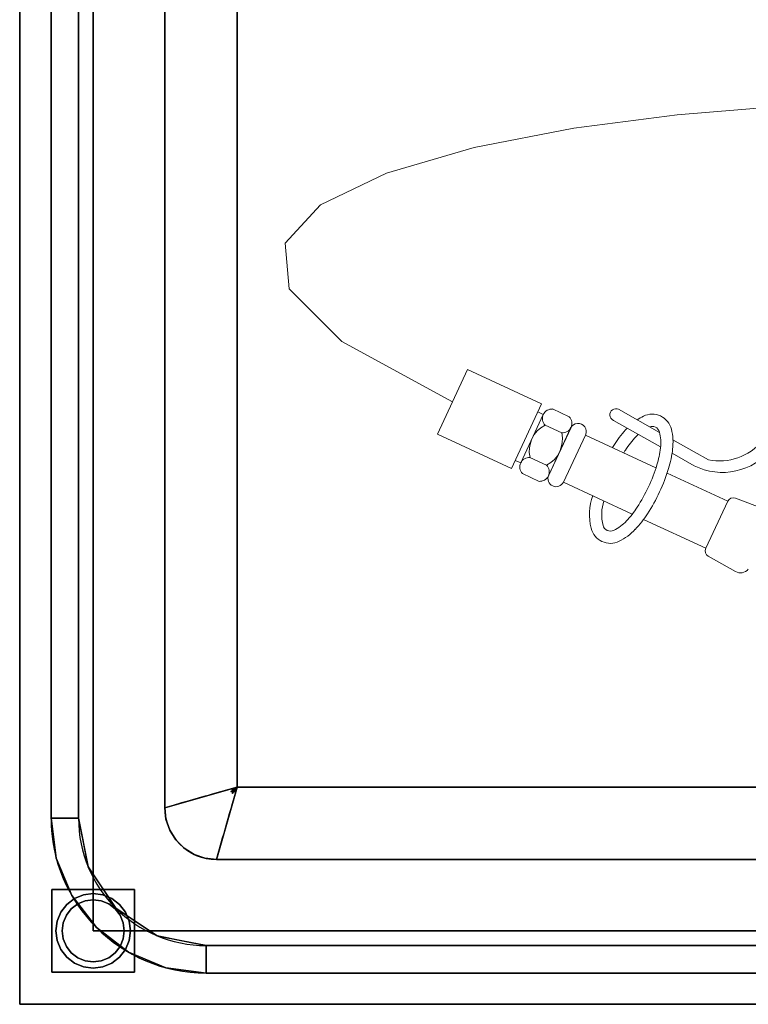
# Model space of a CAD drawing. Extents: x 3940905 to 4145695, y 925352 to 1109797.
# Tile 708 of 1056: x 4033654 to 4034005, y 1101361 to 1101836. Entities that reach past the tile are written whole.
import ezdxf

# ---------------------------------------------------------------- set-up
doc = ezdxf.new("R2010")
doc.units = 0
doc.header["$LTSCALE"] = 750
doc.header["$MEASUREMENT"] = 0
doc.layers.add('CKD Equipments', color=252, linetype='CONTINUOUS', lineweight=0)

msp = doc.modelspace()

# ---------------------------------------------------------------- linework, layer by layer
at = {"layer": 'CKD Equipments', "color": 4, "lineweight": -2, "ltscale": 0.2}
for p, q in [((4033653.69, 1101360.53, -7.61), (4033653.69, 1102060.53, -7.61)), ((4033668.8, 1101450.53, -7.61), (4033668.8, 1101950.53, -7.61)), ((4033682.08, 1101950.53, -7.61), (4033682.08, 1101450.53, -7.61)), ((4033723.69, 1101455.53, -7.61), (4033723.69, 1101905.53, -7.61)), ((4033758.69, 1101895.53, -7.61), (4033758.69, 1101465.53, -7.61)), ((4033758.69, 1101465.53, -7.61), (4034548.69, 1101465.53, -7.61)), ((4034558.69, 1101430.53, -7.61), (4033748.69, 1101430.53, -7.61)), ((4033743.69, 1101388.92, -7.61), (4034563.69, 1101388.92, -7.61)), ((4034563.69, 1101375.64, -7.61), (4033743.69, 1101375.64, -7.61)), ((4034653.69, 1101360.53, -7.61), (4033653.69, 1101360.53, -7.61))]:
    msp.add_line(p, q, dxfattribs=at)
at = {"layer": 'CKD Equipments', "color": 5, "lineweight": 0}
for p, q in [((4033921.29, 1101783.86, -7.61), (4033971.1, 1101790.38, -7.61)), ((4033971.1, 1101790.38, -7.61), (4034018.82, 1101794.32, -7.61)), ((4033873.07, 1101774.53, -7.61), (4033921.29, 1101783.86, -7.61)), ((4033830.82, 1101762.26, -7.61), (4033873.07, 1101774.53, -7.61)), ((4033798.93, 1101746.91, -7.61), (4033830.82, 1101762.26, -7.61)), ((4033781.79, 1101728.32, -7.61), (4033798.93, 1101746.91, -7.61)), ((4033783.77, 1101706.36, -7.61), (4033781.79, 1101728.32, -7.61)), ((4033809.27, 1101680.88, -7.61), (4033783.77, 1101706.36, -7.61)), ((4033862.67, 1101651.74, -7.61), (4033809.27, 1101680.88, -7.61)), ((4033855.39, 1101636.13, -7.61), (4033869.95, 1101667.35, -7.61)), ((4033905.63, 1101650.71, -7.61), (4033869.95, 1101667.35, -7.61)), ((4033905.63, 1101650.71, -7.61), (4033891.07, 1101619.49, -7.61)), ((4033919.01, 1101644.48, -7.61), (4033910.98, 1101648.22, -7.61)), ((4033942.83, 1101648.1, -7.61), (4033962.62, 1101636.94, -7.61)), ((4033906.49, 1101645.56, -7.61), (4033895.57, 1101622.15, -7.61)), ((4033906.49, 1101645.56, -7.61), (4033903.81, 1101646.81, -7.61)), ((4033963.13, 1101629.92, -7.61), (4033940.33, 1101642.74, -7.61)), ((4033915.37, 1101636.67, -7.61), (4033907.34, 1101640.41, -7.61)), ((4033919.87, 1101639.33, -7.61), (4033908.95, 1101615.91, -7.61)), ((4033909.11, 1101616.26, -7.61), (4033919.7, 1101638.97, -7.61)), ((4033891.07, 1101619.49, -7.61), (4033855.39, 1101636.13, -7.61)), ((4033916.25, 1101612.93, -7.61), (4033926.84, 1101635.65, -7.61)), ((4033960.89, 1101619.77, -7.61), (4033926.84, 1101635.65, -7.61)), ((4033969.09, 1101633.29, -7.61), (4033979.33, 1101627.52, -7.61)), ((4033908.09, 1101621.06, -7.61), (4033900.06, 1101624.8, -7.61)), ((4033979.31, 1101620.82, -7.61), (4033968.68, 1101626.8, -7.61)), ((4033979.33, 1101627.52, -7.61), (4033986.19, 1101623.64, -7.61)), ((4033895.57, 1101622.15, -7.61), (4033892.89, 1101623.39, -7.61)), ((4033904.45, 1101613.25, -7.61), (4033896.43, 1101617, -7.61)), ((4033995.53, 1101603.63, -7.61), (4033966.28, 1101617.26, -7.61)), ((4033949.47, 1101597.45, -7.61), (4033916.25, 1101612.93, -7.61)), ((4033999.24, 1101605.14, -7.61), (4034013.36, 1101599.89, -7.61)), ((4033984.94, 1101580.91, -7.61), (4033995.53, 1101603.63, -7.61)), ((4033984.94, 1101580.91, -7.61), (4033954.95, 1101594.89, -7.61)), ((4033986.16, 1101577.1, -7.61), (4033999.27, 1101569.66, -7.61))]:
    msp.add_line(p, q, dxfattribs=at)
at = {"layer": 'CKD Equipments', "color": 4, "lineweight": -2, "ltscale": 0.2}
for centre, radius in [((4033748.69, 1101455.53, -7.61), 25), ((4033743.69, 1101450.53, -7.61), 74.89), ((4033743.69, 1101450.53, -7.61), 61.61)]:
    msp.add_arc(centre, radius, 180, 270, dxfattribs=at)
at = {"layer": 'CKD Equipments', "color": 5, "lineweight": 0, "extrusion": (0, 0, -1)}
for centre, major_axis, start_param, end_param in [((4033910.67, 1101643.61, -7.61), (-3.26, 3.26), 4.731862, 7.136157), ((4033941.58, 1101645.42, -7.61), (-2.09, 2.09), 4.363213, 7.504806), ((4033915.68, 1101641.28, -7.61), (3.26, 3.26), 0.019473, 2.423768), ((4033967.02, 1101620.05, -7.61), (19.46, 19.46), -1.369421, -1.242755), ((4033959.07, 1101636.2, -7.61), (6.74, 6.74), -1.242755, -0.349176), ((4033959.07, 1101636.2, -7.61), (6.74, 6.74), -0.349176, 0.544403), ((4033913.75, 1101627.92, -7.61), (9.92, 9.92), 3.702618, 5.023808), ((4033923.27, 1101637.31, -7.61), (-2.78, 2.78), 5.934009, 9.075602), ((4033984.51, 1101603.51, -7.61), (-36.49, 36.49), 6.0711, 6.255709), ((4033959.07, 1101636.2, -7.61), (-2.56, 2.56), 0.446864, 1.22162), ((4033959.07, 1101636.2, -7.61), (-2.56, 2.56), 1.22162, 2.115199), ((4033941.6, 1101631.9, -7.61), (19.46, 19.46), 0.544403, 0.900119), ((4033901.69, 1101633.55, -7.61), (9.92, 9.92), 0.561026, 1.882215), ((4033984.51, 1101603.51, -7.61), (-32.31, 32.31), 6.0711, 6.255511), ((4033967.02, 1101620.05, -7.61), (15.29, 15.29), 4.684714, 4.754235), ((4033941.6, 1101631.9, -7.61), (15.29, 15.29), 0.544403, 0.900119), ((4034015.49, 1101583.5, -7.61), (-62.57, 62.57), 6.045051, 6.0711), ((4034015.49, 1101583.5, -7.61), (-58.39, 58.39), 6.053029, 6.0711), ((4033917.68, 1101634.66, -7.61), (-32.31, 32.31), 2.470915, 2.655326), ((4033917.68, 1101634.66, -7.61), (-36.49, 36.49), 2.470915, 2.655326), ((4033992.96, 1101647.95, -7.61), (21.48, 21.48), 1.459937, 2.822598), ((4033991.48, 1101650.11, -7.61), (19.08, 19.08), 1.482874, 2.553263), ((4033899.75, 1101620.2, -7.61), (3.26, 3.26), 3.161065, 5.565361), ((4033904.77, 1101617.86, -7.61), (-3.26, 3.26), 1.590269, 3.994564), ((4033882.44, 1101645.53, -7.61), (-58.39, 58.39), 2.655326, 2.792417), ((4033882.44, 1101645.53, -7.61), (-62.57, 62.57), 2.655326, 2.792417), ((4033912.68, 1101614.6, -7.61), (-2.78, 2.78), 2.792417, 5.934009), ((4033882.44, 1101645.53, -7.61), (-58.39, 58.39), 2.792417, 2.929508), ((4033956.33, 1101597.13, -7.61), (19.46, 19.46), 3.685996, 4.268377), ((4033882.44, 1101645.53, -7.61), (-62.57, 62.57), 2.792417, 2.929508), ((4033998.21, 1101602.38, -7.61), (-2.09, 2.09), 5.934009, 7.424976), ((4033956.33, 1101597.13, -7.61), (15.29, 15.29), 3.685996, 4.242356), ((4033913.42, 1101625.52, -7.61), (-32.31, 32.31), 2.929508, 3.113918), ((4033913.42, 1101625.52, -7.61), (-36.49, 36.49), 2.929508, 3.113918), ((4033938.86, 1101592.83, -7.61), (-6.74, 6.74), 4.363213, 5.256792), ((4033938.86, 1101592.83, -7.61), (-2.56, 2.56), 4.363213, 5.256792), ((4033930.91, 1101608.98, -7.61), (-15.29, 15.29), 3.113918, 3.469634), ((4033938.86, 1101592.83, -7.61), (2.56, 2.56), 1.898838, 2.792417), ((4033930.91, 1101608.98, -7.61), (19.46, 19.46), 1.543122, 1.898838), ((4033938.86, 1101592.83, -7.61), (-6.74, 6.74), 3.469634, 4.363213), ((4033987.62, 1101579.66, -7.61), (2.09, 2.09), 2.872247, 4.363213), ((4034001.7, 1101573.94, -7.61), (3.48, 3.48), 1.483714, 2.872247)]:
    msp.add_ellipse(centre, major_axis=major_axis, ratio=1, start_param=start_param, end_param=end_param, dxfattribs=at)
at = {"layer": 'CKD Equipments', "color": 4, "lineweight": -2, "ltscale": 0.2}
for points, invisible_edges in [([(4033653.69, 1101360.53, 842.39), (4033653.69, 1101360.53, 892.39), (4033653.69, 1102037.53, 892.39), (4033653.69, 1102060.53, 842.39)], 4), ([(4033689.19, 1101950.53, 842.39), (4033689.19, 1101396.03, 842.39), (4033653.69, 1101360.53, 842.39), (4033653.69, 1102060.53, 842.39)], 10), ([(4033668.8, 1101450.53, 892.39), (4033668.8, 1101950.53, 892.39), (4033653.69, 1102037.53, 892.39), (4033653.69, 1101360.53, 892.39)], 10), ([(4033682.08, 1101450.53, 882.39), (4033723.69, 1101455.53, 882.39), (4033723.69, 1101905.53, 882.39), (4033682.08, 1101950.53, 882.39)], 5), ([(4034489.2, 1101847.64, 472.39), (4034490.7, 1101844.03, 472.39), (4033689.19, 1101396.03, 472.39), (4033689.19, 1101950.53, 472.39)], 10), ([(4033758.69, 1101895.53, 512.39), (4033758.69, 1101465.53, 512.39), (4034473.37, 1101834.03, 512.39), (4034469.88, 1101842.47, 512.39)], 10), ([(4033689.19, 1101396.03, 472.39), (4034490.7, 1101844.03, 472.39), (4034493.08, 1101840.92, 472.39), (4034618.19, 1101396.03, 472.39)], 5), ([(4034478.94, 1101826.78, 512.39), (4034473.37, 1101834.03, 512.39), (4033758.69, 1101465.53, 512.39), (4034548.69, 1101465.53, 512.39)], 10), ([(4033746.63, 1101462.08, 639.89), (4033744.62, 1101461.51, 661.14), (4033747.33, 1101459.61, 636.64)], 14), ([(4033750.65, 1101463.23, 597.39), (4033746.63, 1101462.08, 639.89), (4033749.81, 1101461.05, 609.13)], 14), ([(4033750.65, 1101463.23, 597.39), (4033752.42, 1101461.92, 582.08), (4033754.67, 1101464.38, 554.89)], 3), ([(4033758.69, 1101465.53, 512.39), (4033754.67, 1101464.38, 554.89), (4033756.14, 1101464.29, 539.99)], 2), ([(4033755.55, 1101463.18, 549.65), (4033756.34, 1101462.39, 549.65), (4033758.69, 1101465.53, 512.39)], 1), ([(4033756.14, 1101464.29, 539.99), (4033755.55, 1101463.18, 549.65), (4033758.69, 1101465.53, 512.39)], 1), ([(4033756.34, 1101462.39, 549.65), (4033757.45, 1101462.98, 539.99), (4033758.69, 1101465.53, 512.39)], 1), ([(4033757.45, 1101462.98, 539.99), (4033757.54, 1101461.51, 554.89), (4033758.69, 1101465.53, 512.39)], 1), ([(4033731.73, 1101457.82, 797.39), (4033727.71, 1101456.68, 839.89), (4033731.68, 1101450, 812.7)], 14), ([(4033734.45, 1101458.6, 768.64), (4033731.73, 1101457.82, 797.39), (4033735.66, 1101452.22, 768.64)], 14), ([(4033734.45, 1101458.6, 768.64), (4033735.66, 1101452.22, 768.64), (4033737.17, 1101459.38, 739.89)], 3), ([(4033739.89, 1101460.16, 711.14), (4033737.17, 1101459.38, 739.89), (4033738.81, 1101453.91, 734.12)], 14), ([(4033742.06, 1101456.12, 696.76), (4033742.61, 1101460.93, 682.39), (4033739.89, 1101460.16, 711.14)], 13), ([(4033744.62, 1101461.51, 661.14), (4033742.61, 1101460.93, 682.39), (4033743.97, 1101458.46, 671.76)], 14), ([(4033755.71, 1101455.12, 622.39), (4033756.39, 1101457.49, 597.39), (4033752.2, 1101455.87, 623.53)], 14), ([(4033756.39, 1101457.49, 597.39), (4033757.54, 1101461.51, 554.89), (4033755.08, 1101459.26, 582.08)], 14), ([(4033724.31, 1101449.96, 882.39), (4033723.69, 1101455.53, 882.39), (4033682.08, 1101450.53, 882.39)], 14), ([(4033727.11, 1101450.19, 854.79), (4033727.71, 1101456.68, 839.89), (4033723.69, 1101455.53, 882.39)], 13), ([(4033723.69, 1101455.53, 882.39), (4033724.31, 1101449.96, 882.39), (4033727.11, 1101450.19, 854.79)], 14), ([(4033755.71, 1101455.12, 622.39), (4033750.96, 1101453.65, 647.94), (4033755.04, 1101452.76, 647.39)], 3), ([(4033755.04, 1101452.76, 647.39), (4033750.96, 1101453.65, 647.94), (4033754.36, 1101450.39, 672.39)], 3), ([(4033671.35, 1101431.14, 892.39), (4033668.8, 1101450.53, 892.39), (4033653.69, 1101360.53, 892.39)], 14), ([(4033671.35, 1101431.14, 892.39), (4033684.42, 1101438.74, 882.39), (4033668.8, 1101450.53, 892.39)], 3), ([(4033682.08, 1101450.53, 882.39), (4033668.8, 1101450.53, 892.39), (4033684.42, 1101438.74, 882.39)], 2), ([(4033686.77, 1101426.95, 882.39), (4033726.16, 1101444.68, 882.39), (4033724.31, 1101449.96, 882.39), (4033682.08, 1101450.53, 882.39)], 5), ([(4033724.31, 1101449.96, 882.39), (4033726.16, 1101444.68, 882.39), (4033727.11, 1101450.19, 854.79)], 14), ([(4033753.69, 1101448.03, 697.39), (4033748.25, 1101447.94, 709.1), (4033753.01, 1101445.66, 722.39)], 3), ([(4033749.42, 1101451.59, 672.39), (4033753.69, 1101448.03, 697.39), (4033754.36, 1101450.39, 672.39)], 13), ([(4033729.14, 1101439.94, 882.39), (4033726.16, 1101444.68, 882.39), (4033686.77, 1101426.95, 882.39), (4033700.12, 1101406.96, 882.39)], 10), ([(4033726.16, 1101444.68, 882.39), (4033729.14, 1101439.94, 882.39), (4033730.66, 1101444.57, 845.14)], 14), ([(4033747.44, 1101444.78, 740.78), (4033752.33, 1101443.3, 747.39), (4033753.01, 1101445.66, 722.39)], 13), ([(4033752.33, 1101443.3, 747.39), (4033747.44, 1101444.78, 740.78), (4033751.66, 1101440.93, 772.39)], 3), ([(4033671.35, 1101431.14, 892.39), (4033686.77, 1101426.95, 882.39), (4033684.42, 1101438.74, 882.39)], 13), ([(4033733.1, 1101435.98, 882.39), (4033729.14, 1101439.94, 882.39), (4033700.12, 1101406.96, 882.39), (4033720.11, 1101393.61, 882.39)], 10), ([(4033729.14, 1101439.94, 882.39), (4033733.1, 1101435.98, 882.39), (4033737.73, 1101437.49, 845.14)], 14), ([(4033750.98, 1101438.57, 797.39), (4033743.16, 1101438.52, 812.71), (4033749.83, 1101434.55, 839.89)], 3), ([(4033745.91, 1101440.8, 782.64), (4033750.98, 1101438.57, 797.39), (4033751.66, 1101440.93, 772.39)], 13), ([(4033733.1, 1101435.98, 882.39), (4033720.11, 1101393.61, 882.39), (4033737.84, 1101433, 882.39)], 3), ([(4033733.1, 1101435.98, 882.39), (4033737.84, 1101433, 882.39), (4033737.73, 1101437.49, 845.14)], 14), ([(4033743.13, 1101431.15, 882.39), (4033743.36, 1101433.95, 854.8), (4033737.84, 1101433, 882.39)], 3), ([(4033748.69, 1101430.53, 882.39), (4033743.36, 1101433.95, 854.8), (4033743.13, 1101431.15, 882.39)], 3), ([(4033748.69, 1101430.53, 882.39), (4033749.83, 1101434.55, 839.89), (4033743.36, 1101433.95, 854.8)], 14), ([(4033653.69, 1101360.53, 892.39), (4033678.83, 1101413.08, 892.39), (4033671.35, 1101431.14, 892.39)], 13), ([(4033686.77, 1101426.95, 882.39), (4033671.35, 1101431.14, 892.39), (4033678.83, 1101413.08, 892.39)], 13), ([(4033743.13, 1101431.15, 882.39), (4033737.84, 1101433, 882.39), (4033720.11, 1101393.61, 882.39), (4033743.69, 1101388.92, 882.39)], 10), ([(4033748.69, 1101430.53, 882.39), (4033743.13, 1101431.15, 882.39), (4033743.69, 1101388.92, 882.39), (4034563.69, 1101388.92, 882.39)], 10), ([(4034563.69, 1101388.92, 882.39), (4034564.25, 1101431.15, 882.39), (4034558.69, 1101430.53, 882.39), (4033748.69, 1101430.53, 882.39)], 9), ([(4033693.45, 1101416.96, 882.39), (4033686.77, 1101426.95, 882.39), (4033678.83, 1101413.08, 892.39)], 14), ([(4033690.73, 1101397.57, 892.39), (4033693.45, 1101416.96, 882.39), (4033678.83, 1101413.08, 892.39)], 3), ([(4033693.45, 1101416.96, 882.39), (4033690.73, 1101397.57, 892.39), (4033700.12, 1101406.96, 882.39)], 3), ([(4033678.83, 1101413.08, 892.39), (4033653.69, 1101360.53, 892.39), (4033690.73, 1101397.57, 892.39)], 3), ([(4033706.57, 1101400.69, -2.61), (4033689.19, 1101414.03, -2.61), (4033684.53, 1101413.41, -2.61), (4033673.6, 1101405.03, -2.61)], 13), ([(4033701.91, 1101408.75, -7.61), (4033704.77, 1101405.03, -7.61), (4033673.6, 1101405.03, -7.61), (4033689.19, 1101414.03, -7.61)], 14), ([(4033673.6, 1101405.03, -7.61), (4033684.53, 1101413.41, -7.61), (4033689.19, 1101414.03, -7.61)], 13), ([(4033684.53, 1101413.41, -2.61), (4033680.19, 1101411.62, -2.61), (4033676.46, 1101408.75, -2.61), (4033673.6, 1101405.03, -2.61)], 8), ([(4033676.46, 1101408.75, -7.61), (4033680.19, 1101411.62, -7.61), (4033684.53, 1101413.41, -7.61), (4033673.6, 1101405.03, -7.61)], 4), ([(4033674.19, 1101396.03, -2.61), (4033674.7, 1101399.91, -2.61), (4033676.2, 1101403.53, -2.61), (4033689.19, 1101411.03, -2.61)], 12), ([(4033681.69, 1101409.02, -2.61), (4033685.3, 1101410.52, -2.61), (4033689.19, 1101411.03, -2.61), (4033676.2, 1101403.53, -2.61)], 12), ([(4033680.19, 1101411.62, -7.61), (4033676.46, 1101408.75, -7.61), (4033676.46, 1101408.75, -2.61), (4033680.19, 1101411.62, -2.61)], 10), ([(4033684.53, 1101413.41, -7.61), (4033680.19, 1101411.62, -7.61), (4033680.19, 1101411.62, -2.61), (4033684.53, 1101413.41, -2.61)], 10), ([(4033685.3, 1101410.52, 67.39), (4033681.69, 1101409.02, 67.39), (4033689.19, 1101411.03, 67.39)], 2), ([(4033685.3, 1101410.52, 67.39), (4033685.3, 1101410.52, -2.61), (4033681.69, 1101409.02, -2.61), (4033681.69, 1101409.02, 67.39)], 5), ([(4033689.19, 1101414.03, -7.61), (4033684.53, 1101413.41, -7.61), (4033684.53, 1101413.41, -2.61), (4033689.19, 1101414.03, -2.61)], 10), ([(4033685.3, 1101410.52, -2.61), (4033685.3, 1101410.52, 67.39), (4033689.19, 1101411.03, 67.39), (4033689.19, 1101411.03, -2.61)], 5), ([(4033706.57, 1101400.69, -2.61), (4033704.77, 1101405.03, -2.61), (4033701.91, 1101408.75, -2.61), (4033689.19, 1101414.03, -2.61)], 12), ([(4033698.19, 1101411.62, -2.61), (4033693.84, 1101413.41, -2.61), (4033689.19, 1101414.03, -2.61), (4033701.91, 1101408.75, -2.61)], 4), ([(4033689.19, 1101414.03, -7.61), (4033693.84, 1101413.41, -7.61), (4033698.19, 1101411.62, -7.61), (4033701.91, 1101408.75, -7.61)], 8), ([(4033689.19, 1101414.03, -2.61), (4033693.84, 1101413.41, -2.61), (4033693.84, 1101413.41, -7.61), (4033689.19, 1101414.03, -7.61)], 10), ([(4033693.07, 1101410.52, 67.39), (4033689.19, 1101411.03, 67.39), (4033699.79, 1101406.63, 67.39), (4033696.69, 1101409.02, 67.39)], 2), ([(4033699.79, 1101406.63, -2.61), (4033689.19, 1101411.03, -2.61), (4033693.07, 1101410.52, -2.61), (4033696.69, 1101409.02, -2.61)], 1), ([(4033693.07, 1101410.52, 67.39), (4033693.07, 1101410.52, -2.61), (4033689.19, 1101411.03, -2.61), (4033689.19, 1101411.03, 67.39)], 5), ([(4033696.69, 1101409.02, 67.39), (4033696.69, 1101409.02, -2.61), (4033693.07, 1101410.52, -2.61), (4033693.07, 1101410.52, 67.39)], 5), ([(4033698.19, 1101411.62, -7.61), (4033693.84, 1101413.41, -7.61), (4033693.84, 1101413.41, -2.61), (4033698.19, 1101411.62, -2.61)], 10), ([(4033701.91, 1101408.75, -7.61), (4033698.19, 1101411.62, -7.61), (4033698.19, 1101411.62, -2.61), (4033701.91, 1101408.75, -2.61)], 10), ([(4033673.6, 1101405.03, -2.61), (4033671.8, 1101400.69, -2.61), (4033671.19, 1101396.03, -2.61), (4033706.57, 1101400.69, -2.61)], 12), ([(4033673.6, 1101405.03, -7.61), (4033704.77, 1101405.03, -7.61), (4033671.8, 1101391.37, -7.61), (4033671.19, 1101396.03, -7.61)], 11), ([(4033673.6, 1101405.03, -7.61), (4033671.19, 1101396.03, -7.61), (4033671.8, 1101400.69, -7.61)], 1), ([(4033671.8, 1101391.37, -7.61), (4033704.77, 1101405.03, -7.61), (4033706.57, 1101400.69, -7.61), (4033706.57, 1101391.37, -7.61)], 13), ([(4033673.6, 1101405.03, -7.61), (4033671.8, 1101400.69, -7.61), (4033671.8, 1101400.69, -2.61), (4033673.6, 1101405.03, -2.61)], 10), ([(4033676.46, 1101408.75, -7.61), (4033673.6, 1101405.03, -7.61), (4033673.6, 1101405.03, -2.61), (4033676.46, 1101408.75, -2.61)], 10), ([(4033703.67, 1101399.91, 67.39), (4033702.18, 1101403.53, 67.39), (4033699.79, 1101406.63, 67.39), (4033674.19, 1101396.03, 67.39)], 12), ([(4033676.2, 1101403.53, 67.39), (4033674.7, 1101399.91, 67.39), (4033674.19, 1101396.03, 67.39), (4033699.79, 1101406.63, 67.39)], 12), ([(4033676.2, 1101403.53, 67.39), (4033681.69, 1101409.02, 67.39), (4033678.58, 1101406.63, 67.39)], 1), ([(4033681.69, 1101409.02, -2.61), (4033676.2, 1101403.53, -2.61), (4033678.58, 1101406.63, -2.61)], 1), ([(4033678.58, 1101406.63, 67.39), (4033678.58, 1101406.63, -2.61), (4033676.2, 1101403.53, -2.61), (4033676.2, 1101403.53, 67.39)], 5), ([(4033681.69, 1101409.02, 67.39), (4033681.69, 1101409.02, -2.61), (4033678.58, 1101406.63, -2.61), (4033678.58, 1101406.63, 67.39)], 5), ([(4033700.12, 1101406.96, 882.39), (4033690.73, 1101397.57, 892.39), (4033710.12, 1101400.29, 882.39)], 3), ([(4033699.79, 1101406.63, 67.39), (4033699.79, 1101406.63, -2.61), (4033696.69, 1101409.02, -2.61), (4033696.69, 1101409.02, 67.39)], 5), ([(4033699.79, 1101406.63, -2.61), (4033702.18, 1101403.53, -2.61), (4033703.67, 1101399.91, -2.61)], 12), ([(4033699.79, 1101406.63, 67.39), (4033702.18, 1101403.53, 67.39), (4033702.18, 1101403.53, -2.61), (4033699.79, 1101406.63, -2.61)], 10), ([(4033704.77, 1101405.03, -7.61), (4033701.91, 1101408.75, -7.61), (4033701.91, 1101408.75, -2.61), (4033704.77, 1101405.03, -2.61)], 10), ([(4033706.57, 1101400.69, -7.61), (4033704.77, 1101405.03, -7.61), (4033704.77, 1101405.03, -2.61), (4033706.57, 1101400.69, -2.61)], 10), ([(4033671.19, 1101396.03, -2.61), (4033706.57, 1101391.37, -2.61), (4033707.19, 1101396.03, -2.61), (4033706.57, 1101400.69, -2.61)], 9), ([(4033671.19, 1101396.03, -2.61), (4033671.8, 1101400.69, -2.61), (4033671.8, 1101400.69, -7.61), (4033671.19, 1101396.03, -7.61)], 2), ([(4033674.19, 1101396.03, 67.39), (4033674.7, 1101392.14, 67.39), (4033676.2, 1101388.53, 67.39), (4033703.67, 1101399.91, 67.39)], 12), ([(4033676.2, 1101388.53, -2.61), (4033674.19, 1101396.03, -2.61), (4033703.67, 1101399.91, -2.61), (4033678.58, 1101385.42, -2.61)], 7), ([(4033674.7, 1101399.91, 67.39), (4033674.7, 1101399.91, -2.61), (4033674.19, 1101396.03, -2.61), (4033674.19, 1101396.03, 67.39)], 1), ([(4033676.2, 1101403.53, 67.39), (4033676.2, 1101403.53, -2.61), (4033674.7, 1101399.91, -2.61), (4033674.7, 1101399.91, 67.39)], 5), ([(4033703.67, 1101399.91, 67.39), (4033676.2, 1101388.53, 67.39), (4033678.58, 1101385.42, 67.39), (4033704.19, 1101396.03, 67.39)], 5), ([(4033706.24, 1101385.67, 892.39), (4033710.12, 1101400.29, 882.39), (4033690.73, 1101397.57, 892.39)], 3), ([(4033702.18, 1101403.53, -2.61), (4033702.18, 1101403.53, 67.39), (4033703.67, 1101399.91, 67.39), (4033703.67, 1101399.91, -2.61)], 5), ([(4033704.19, 1101396.03, -2.61), (4033703.67, 1101392.14, -2.61), (4033703.67, 1101399.91, -2.61)], 2), ([(4033704.19, 1101396.03, -2.61), (4033703.67, 1101399.91, -2.61), (4033703.67, 1101399.91, 67.39), (4033704.19, 1101396.03, 67.39)], 2), ([(4033706.24, 1101385.67, 892.39), (4033720.11, 1101393.61, 882.39), (4033710.12, 1101400.29, 882.39)], 13), ([(4033706.57, 1101391.37, -7.61), (4033706.57, 1101400.69, -7.61), (4033707.19, 1101396.03, -7.61)], 1), ([(4033707.19, 1101396.03, -7.61), (4033706.57, 1101400.69, -7.61), (4033706.57, 1101400.69, -2.61), (4033707.19, 1101396.03, -2.61)], 2), ([(4033706.24, 1101385.67, 892.39), (4033690.73, 1101397.57, 892.39), (4033653.69, 1101360.53, 892.39)], 14), ([(4033689.19, 1101396.03, 842.39), (4034618.19, 1101396.03, 842.39), (4034653.69, 1101360.53, 842.39), (4033653.69, 1101360.53, 842.39)], 10), ([(4033706.57, 1101391.37, -2.61), (4033671.19, 1101396.03, -2.61), (4033671.8, 1101391.37, -2.61), (4033680.19, 1101380.44, -2.61)], 13), ([(4033671.19, 1101396.03, -7.61), (4033671.8, 1101391.37, -7.61), (4033671.8, 1101391.37, -2.61), (4033671.19, 1101396.03, -2.61)], 2), ([(4033674.7, 1101392.14, -2.61), (4033674.19, 1101396.03, -2.61), (4033676.2, 1101388.53, -2.61)], 2), ([(4033674.19, 1101396.03, 67.39), (4033674.19, 1101396.03, -2.61), (4033674.7, 1101392.14, -2.61), (4033674.7, 1101392.14, 67.39)], 4), ([(4033678.58, 1101385.42, 67.39), (4033693.07, 1101381.54, 67.39), (4033696.69, 1101383.04, 67.39), (4033704.19, 1101396.03, 67.39)], 13), ([(4033703.67, 1101392.14, 67.39), (4033704.19, 1101396.03, 67.39), (4033696.69, 1101383.04, 67.39), (4033702.18, 1101388.53, 67.39)], 6), ([(4033703.67, 1101392.14, 67.39), (4033703.67, 1101392.14, -2.61), (4033704.19, 1101396.03, -2.61), (4033704.19, 1101396.03, 67.39)], 1), ([(4033707.19, 1101396.03, -2.61), (4033706.57, 1101391.37, -2.61), (4033706.57, 1101391.37, -7.61), (4033707.19, 1101396.03, -7.61)], 2), ([(4033673.6, 1101387.03, -2.61), (4033676.46, 1101383.3, -2.61), (4033680.19, 1101380.44, -2.61), (4033671.8, 1101391.37, -2.61)], 4), ([(4033698.19, 1101380.44, -7.61), (4033671.8, 1101391.37, -7.61), (4033706.57, 1101391.37, -7.61), (4033701.91, 1101383.3, -7.61)], 7), ([(4033671.8, 1101391.37, -7.61), (4033698.19, 1101380.44, -7.61), (4033693.84, 1101378.64, -7.61), (4033680.19, 1101380.44, -7.61)], 13), ([(4033680.19, 1101380.44, -7.61), (4033676.46, 1101383.3, -7.61), (4033673.6, 1101387.03, -7.61), (4033671.8, 1101391.37, -7.61)], 8), ([(4033671.8, 1101391.37, -7.61), (4033673.6, 1101387.03, -7.61), (4033673.6, 1101387.03, -2.61), (4033671.8, 1101391.37, -2.61)], 10), ([(4033674.7, 1101392.14, 67.39), (4033674.7, 1101392.14, -2.61), (4033676.2, 1101388.53, -2.61), (4033676.2, 1101388.53, 67.39)], 5), ([(4033680.19, 1101380.44, -2.61), (4033693.84, 1101378.64, -2.61), (4033698.19, 1101380.44, -2.61), (4033706.57, 1101391.37, -2.61)], 13), ([(4033696.69, 1101383.04, -2.61), (4033693.07, 1101381.54, -2.61), (4033703.67, 1101392.14, -2.61), (4033699.79, 1101385.42, -2.61)], 6), ([(4033706.57, 1101391.37, -2.61), (4033698.19, 1101380.44, -2.61), (4033701.91, 1101383.3, -2.61), (4033704.77, 1101387.03, -2.61)], 1), ([(4033699.79, 1101385.42, -2.61), (4033703.67, 1101392.14, -2.61), (4033702.18, 1101388.53, -2.61)], 1), ([(4033701.91, 1101383.3, -7.61), (4033706.57, 1101391.37, -7.61), (4033704.77, 1101387.03, -7.61)], 1), ([(4033702.18, 1101388.53, 67.39), (4033702.18, 1101388.53, -2.61), (4033703.67, 1101392.14, -2.61), (4033703.67, 1101392.14, 67.39)], 5), ([(4033704.77, 1101387.03, -7.61), (4033706.57, 1101391.37, -7.61), (4033706.57, 1101391.37, -2.61), (4033704.77, 1101387.03, -2.61)], 10), ([(4033706.24, 1101385.67, 892.39), (4033724.3, 1101378.19, 892.39), (4033720.11, 1101393.61, 882.39)], 14), ([(4033731.9, 1101391.26, 882.39), (4033720.11, 1101393.61, 882.39), (4033724.3, 1101378.19, 892.39)], 14), ([(4033731.9, 1101391.26, 882.39), (4033724.3, 1101378.19, 892.39), (4033743.69, 1101375.64, 892.39)], 13), ([(4033731.9, 1101391.26, 882.39), (4033743.69, 1101375.64, 892.39), (4033743.69, 1101388.92, 882.39)], 1), ([(4033706.24, 1101385.67, 892.39), (4033653.69, 1101360.53, 892.39), (4033724.3, 1101378.19, 892.39)], 3), ([(4033673.6, 1101387.03, -7.61), (4033676.46, 1101383.3, -7.61), (4033676.46, 1101383.3, -2.61), (4033673.6, 1101387.03, -2.61)], 10), ([(4033676.2, 1101388.53, 67.39), (4033676.2, 1101388.53, -2.61), (4033678.58, 1101385.42, -2.61), (4033678.58, 1101385.42, 67.39)], 5), ([(4033702.18, 1101388.53, 67.39), (4033696.69, 1101383.04, 67.39), (4033699.79, 1101385.42, 67.39)], 1), ([(4033699.79, 1101385.42, 67.39), (4033699.79, 1101385.42, -2.61), (4033702.18, 1101388.53, -2.61), (4033702.18, 1101388.53, 67.39)], 5), ([(4033701.91, 1101383.3, -7.61), (4033704.77, 1101387.03, -7.61), (4033704.77, 1101387.03, -2.61), (4033701.91, 1101383.3, -2.61)], 10), ([(4033676.46, 1101383.3, -7.61), (4033680.19, 1101380.44, -7.61), (4033680.19, 1101380.44, -2.61), (4033676.46, 1101383.3, -2.61)], 10), ([(4033681.69, 1101383.04, 67.39), (4033685.3, 1101381.54, 67.39), (4033689.19, 1101381.03, 67.39), (4033678.58, 1101385.42, 67.39)], 4), ([(4033693.07, 1101381.54, 67.39), (4033678.58, 1101385.42, 67.39), (4033689.19, 1101381.03, 67.39)], 3), ([(4033689.19, 1101381.03, -2.61), (4033685.3, 1101381.54, -2.61), (4033681.69, 1101383.04, -2.61), (4033678.58, 1101385.42, -2.61)], 8), ([(4033689.19, 1101381.03, -2.61), (4033678.58, 1101385.42, -2.61), (4033693.07, 1101381.54, -2.61)], 3), ([(4033678.58, 1101385.42, 67.39), (4033678.58, 1101385.42, -2.61), (4033681.69, 1101383.04, -2.61), (4033681.69, 1101383.04, 67.39)], 5), ([(4033681.69, 1101383.04, 67.39), (4033681.69, 1101383.04, -2.61), (4033685.3, 1101381.54, -2.61), (4033685.3, 1101381.54, 67.39)], 5), ([(4033685.3, 1101381.54, 67.39), (4033685.3, 1101381.54, -2.61), (4033689.19, 1101381.03, -2.61), (4033689.19, 1101381.03, 67.39)], 5), ([(4033693.07, 1101381.54, -2.61), (4033693.07, 1101381.54, 67.39), (4033689.19, 1101381.03, 67.39), (4033689.19, 1101381.03, -2.61)], 5), ([(4033693.07, 1101381.54, 67.39), (4033693.07, 1101381.54, -2.61), (4033696.69, 1101383.04, -2.61), (4033696.69, 1101383.04, 67.39)], 5), ([(4033696.69, 1101383.04, 67.39), (4033696.69, 1101383.04, -2.61), (4033699.79, 1101385.42, -2.61), (4033699.79, 1101385.42, 67.39)], 5), ([(4033698.19, 1101380.44, -7.61), (4033701.91, 1101383.3, -7.61), (4033701.91, 1101383.3, -2.61), (4033698.19, 1101380.44, -2.61)], 10), ([(4033743.69, 1101375.64, 892.39), (4033724.3, 1101378.19, 892.39), (4033653.69, 1101360.53, 892.39)], 14), ([(4033680.19, 1101380.44, -2.61), (4033684.53, 1101378.64, -2.61), (4033689.19, 1101378.03, -2.61), (4033693.84, 1101378.64, -2.61)], 8), ([(4033689.19, 1101378.03, -7.61), (4033684.53, 1101378.64, -7.61), (4033680.19, 1101380.44, -7.61), (4033693.84, 1101378.64, -7.61)], 4), ([(4033680.19, 1101380.44, -7.61), (4033684.53, 1101378.64, -7.61), (4033684.53, 1101378.64, -2.61), (4033680.19, 1101380.44, -2.61)], 10), ([(4033689.19, 1101378.03, -2.61), (4033684.53, 1101378.64, -2.61), (4033684.53, 1101378.64, -7.61), (4033689.19, 1101378.03, -7.61)], 10), ([(4033689.19, 1101378.03, -7.61), (4033693.84, 1101378.64, -7.61), (4033693.84, 1101378.64, -2.61), (4033689.19, 1101378.03, -2.61)], 10), ([(4033693.84, 1101378.64, -7.61), (4033698.19, 1101380.44, -7.61), (4033698.19, 1101380.44, -2.61), (4033693.84, 1101378.64, -2.61)], 10), ([(4034653.69, 1101360.53, 892.39), (4034563.69, 1101375.64, 892.39), (4033743.69, 1101375.64, 892.39), (4033653.69, 1101360.53, 892.39)], 5)]:
    msp.add_3dface(points, dxfattribs=dict(at, invisible_edges=invisible_edges))
for points in [[(4033682.08, 1101950.53, 882.39), (4033668.8, 1101950.53, 892.39), (4033668.8, 1101450.53, 892.39), (4033682.08, 1101450.53, 882.39)], [(4033689.19, 1101396.03, 472.39), (4033689.19, 1101396.03, 842.39), (4033689.19, 1101950.53, 842.39), (4033689.19, 1101950.53, 472.39)], [(4033758.69, 1101895.53, 512.39), (4033723.69, 1101905.53, 882.39), (4033723.69, 1101455.53, 882.39), (4033758.69, 1101465.53, 512.39)], [(4033758.69, 1101465.53, 512.39), (4033748.69, 1101430.53, 882.39), (4034558.69, 1101430.53, 882.39), (4034548.69, 1101465.53, 512.39)], [(4033669.19, 1101416.03, 842.39), (4033669.19, 1101376.03, 842.39), (4033709.19, 1101376.03, 842.39), (4033709.19, 1101416.03, 842.39)], [(4033709.19, 1101376.03, 67.39), (4033669.19, 1101376.03, 67.39), (4033669.19, 1101416.03, 67.39), (4033709.19, 1101416.03, 67.39)], [(4033709.19, 1101416.03, 842.39), (4033709.19, 1101416.03, 67.39), (4033669.19, 1101416.03, 67.39), (4033669.19, 1101416.03, 842.39)], [(4033669.19, 1101416.03, 842.39), (4033669.19, 1101416.03, 67.39), (4033669.19, 1101376.03, 67.39), (4033669.19, 1101376.03, 842.39)], [(4033709.19, 1101376.03, 842.39), (4033709.19, 1101376.03, 67.39), (4033709.19, 1101416.03, 67.39), (4033709.19, 1101416.03, 842.39)], [(4034618.19, 1101396.03, 472.39), (4034618.19, 1101396.03, 842.39), (4033689.19, 1101396.03, 842.39), (4033689.19, 1101396.03, 472.39)], [(4033743.69, 1101388.92, 882.39), (4033743.69, 1101375.64, 892.39), (4034563.69, 1101375.64, 892.39), (4034563.69, 1101388.92, 882.39)], [(4033669.19, 1101376.03, 842.39), (4033669.19, 1101376.03, 67.39), (4033709.19, 1101376.03, 67.39), (4033709.19, 1101376.03, 842.39)], [(4034653.69, 1101360.53, 892.39), (4033653.69, 1101360.53, 892.39), (4033653.69, 1101360.53, 842.39), (4034653.69, 1101360.53, 842.39)]]:
    msp.add_3dface(points, dxfattribs=at)

doc.saveas('drawing.dxf')
